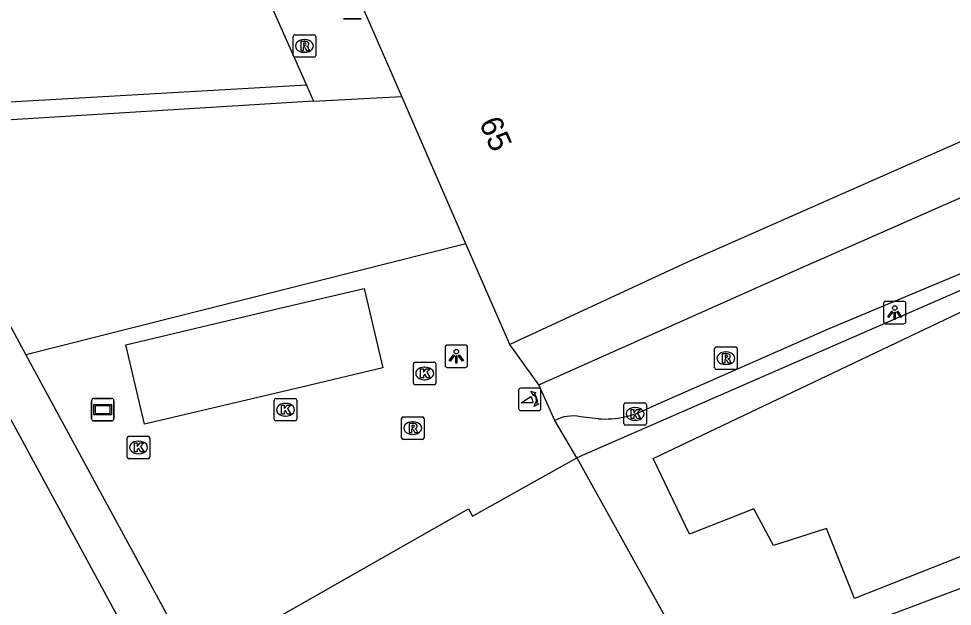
# Model space of a CAD drawing. Extents: x 161882 to 162509, y 381687 to 382379.
# Drawn here: x 162064.06 to 162105.57, y 381984.7 to 382010.81 of the extents above; entities that cross this region are included whole.
import ezdxf

# ---------------------------------------------------------------- set-up
doc = ezdxf.new("R2010")
doc.units = 0
for name, color, linetype in [('IMGEO_Afvalbak', 7, 'Continuous'), ('IMGEO_Fietspad_gesloten', 7, 'Continuous'), ('IMGEO_Kolk', 7, 'Continuous'), ('IMGEO_Lichtpunt', 7, 'Continuous'), ('IMGEO_Pand', 7, 'Continuous'), ('IMGEO_Pand_nummerreeks', 7, 'Continuous'), ('IMGEO_Pand_vergunning_verleend', 7, 'Continuous'), ('IMGEO_Poller', 7, 'Continuous'), ('IMGEO_Reclamebord', 7, 'Continuous'), ('IMGEO_Rijbaan_lokaal_open', 7, 'Continuous'), ('IMGEO_Rioolput', 7, 'Continuous'), ('IMGEO_Voetpad_open', 7, 'Continuous')]:
    doc.layers.add(name, color=color, linetype=linetype)

msp = doc.modelspace()

# ---------------------------------------------------------------- linework, layer by layer
at = {"layer": 'IMGEO_Afvalbak'}
for p, q in [((162079.285, 382010.811), (162078.495, 382010.811)), ((162078.495, 382010.811), (162079.285, 382010.811))]:
    msp.add_line(p, q, dxfattribs=at)
at = {"layer": 'IMGEO_Fietspad_gesloten'}
for points in [[(162058.902, 382005.997), (162064.377, 381995.878)], [(162064.377, 381995.878), (162067.605, 381989.931), (162071.825, 381982.158)], [(162069.775, 381981.832), (162062.41, 381995.394)]]:
    msp.add_lwpolyline(points, dxfattribs=at)
at = {"layer": 'IMGEO_Kolk'}
for p, q in [((162081.686, 381995.551), (162082.538, 381995.551)), ((162081.611, 381994.625), (162081.611, 381995.477)), ((162082.099, 381995.331), (162082.124, 381995.331)), ((162082.612, 381995.477), (162082.612, 381994.625)), ((162082.122, 381994.771), (162082.097, 381994.771)), ((162082.538, 381994.551), (162081.686, 381994.551)), ((162075.422, 381993.013), (162075.422, 381993.865)), ((162075.497, 381993.939), (162076.349, 381993.939)), ((162076.423, 381993.865), (162076.423, 381993.013)), ((162075.91, 381993.719), (162075.935, 381993.719)), ((162090.968, 381992.825), (162090.968, 381993.677)), ((162091.043, 381993.751), (162091.895, 381993.751)), ((162091.456, 381993.531), (162091.481, 381993.531)), ((162091.969, 381993.677), (162091.969, 381992.825)), ((162075.933, 381993.159), (162075.908, 381993.159)), ((162076.349, 381992.939), (162075.497, 381992.939)), ((162091.895, 381992.751), (162091.043, 381992.751)), ((162091.479, 381992.971), (162091.454, 381992.971)), ((162068.887, 381991.337), (162068.887, 381992.189)), ((162068.962, 381992.263), (162069.814, 381992.263)), ((162069.888, 381992.189), (162069.888, 381991.337)), ((162069.375, 381992.043), (162069.4, 381992.043)), ((162069.398, 381991.483), (162069.373, 381991.483)), ((162069.814, 381991.263), (162068.962, 381991.263))]:
    msp.add_line(p, q, dxfattribs=at)
for points in [[(162081.686, 381995.551), (162082.538, 381995.551)], [(162081.611, 381994.625), (162081.611, 381995.477)], [(162081.932, 381995.251), (162082.055, 381995.251), (162082.055, 381995.1), (162082.185, 381995.251), (162082.349, 381995.251), (162082.203, 381995.1), (162082.356, 381994.851), (162082.204, 381994.851), (162082.119, 381995.015), (162082.055, 381994.948), (162082.055, 381994.851), (162081.932, 381994.851), (162081.932, 381995.251)], [(162082.612, 381995.477), (162082.612, 381994.625)], [(162082.538, 381994.551), (162081.686, 381994.551)], [(162075.422, 381993.013), (162075.422, 381993.865)], [(162075.497, 381993.939), (162076.349, 381993.939)], [(162076.423, 381993.865), (162076.423, 381993.013)], [(162075.743, 381993.639), (162075.866, 381993.639), (162075.866, 381993.488), (162075.996, 381993.639), (162076.16, 381993.639), (162076.014, 381993.488), (162076.167, 381993.239), (162076.015, 381993.239), (162075.93, 381993.403), (162075.866, 381993.336), (162075.866, 381993.239), (162075.743, 381993.239), (162075.743, 381993.639)], [(162090.968, 381992.825), (162090.968, 381993.677)], [(162091.043, 381993.751), (162091.895, 381993.751)], [(162091.289, 381993.451), (162091.412, 381993.451), (162091.412, 381993.3), (162091.542, 381993.451), (162091.706, 381993.451), (162091.56, 381993.3), (162091.713, 381993.051), (162091.561, 381993.051), (162091.476, 381993.215), (162091.412, 381993.148), (162091.412, 381993.051), (162091.289, 381993.051), (162091.289, 381993.451)], [(162091.969, 381993.677), (162091.969, 381992.825)], [(162076.349, 381992.939), (162075.497, 381992.939)], [(162091.895, 381992.751), (162091.043, 381992.751)], [(162068.887, 381991.337), (162068.887, 381992.189)], [(162068.962, 381992.263), (162069.814, 381992.263)], [(162069.888, 381992.189), (162069.888, 381991.337)], [(162069.208, 381991.963), (162069.331, 381991.963), (162069.331, 381991.812), (162069.461, 381991.963), (162069.625, 381991.963), (162069.479, 381991.812), (162069.632, 381991.563), (162069.48, 381991.563), (162069.395, 381991.727), (162069.331, 381991.66), (162069.331, 381991.563), (162069.208, 381991.563), (162069.208, 381991.963)], [(162069.814, 381991.263), (162068.962, 381991.263)]]:
    msp.add_lwpolyline(points, dxfattribs=at)
for centre, start, end in [((162081.688, 381995.475), 91.552, 178.448), ((162081.688, 381995.475), 91.552, 178.448), ((162082.536, 381995.475), 1.552, 88.448), ((162082.536, 381995.475), 1.552, 88.448), ((162081.688, 381994.627), 181.552, 268.448), ((162081.688, 381994.627), 181.552, 268.448), ((162082.536, 381994.627), 271.552, 358.448), ((162082.536, 381994.627), 271.552, 358.448), ((162075.499, 381993.863), 91.552, 178.448), ((162075.499, 381993.863), 91.552, 178.448), ((162076.347, 381993.863), 1.552, 88.448), ((162076.347, 381993.863), 1.552, 88.448), ((162091.045, 381993.675), 91.552, 178.448), ((162091.045, 381993.675), 91.552, 178.448), ((162091.893, 381993.675), 1.552, 88.448), ((162091.893, 381993.675), 1.552, 88.448), ((162075.499, 381993.015), 181.552, 268.448), ((162075.499, 381993.015), 181.552, 268.448), ((162076.347, 381993.015), 271.552, 358.448), ((162076.347, 381993.015), 271.552, 358.448), ((162091.045, 381992.827), 181.552, 268.448), ((162091.045, 381992.827), 181.552, 268.448), ((162091.893, 381992.827), 271.552, 358.448), ((162091.893, 381992.827), 271.552, 358.448), ((162068.964, 381992.187), 91.552, 178.448), ((162068.964, 381992.187), 91.552, 178.448), ((162069.812, 381992.187), 1.552, 88.448), ((162069.812, 381992.187), 1.552, 88.448), ((162068.964, 381991.339), 181.552, 268.448), ((162068.964, 381991.339), 181.552, 268.448), ((162069.812, 381991.339), 271.552, 358.448), ((162069.812, 381991.339), 271.552, 358.448)]:
    msp.add_arc(centre, 0.0765, start, end, dxfattribs=at)
for centre, major_axis, ratio, start_param, end_param in [((162082.098, 381995.051), (-0.387, 0.002), 0.722429, 4.712389, 7.853982), ((162082.123, 381995.051), (-0.39, 0.002), 0.717154, 1.570796, 4.712389), ((162075.909, 381993.439), (-0.387, 0.002), 0.722429, 4.712389, 7.853982), ((162075.934, 381993.439), (-0.39, 0.002), 0.717154, 1.570796, 4.712389), ((162091.455, 381993.251), (-0.387, 0.002), 0.722429, 4.712389, 7.853982), ((162091.48, 381993.251), (-0.39, 0.002), 0.717154, 1.570796, 4.712389), ((162069.374, 381991.763), (-0.387, 0.002), 0.722429, 4.712389, 7.853982), ((162069.399, 381991.763), (-0.39, 0.002), 0.717154, 1.570796, 4.712389)]:
    msp.add_ellipse(centre, major_axis=major_axis, ratio=ratio, start_param=start_param, end_param=end_param, dxfattribs=at)
at = {"layer": 'IMGEO_Lichtpunt'}
for p, q in [((162102.515, 381998.159), (162102.515, 381997.352)), ((162102.515, 381998.159), (162102.515, 381997.352)), ((162103.417, 381998.254), (162102.609, 381998.254)), ((162103.417, 381998.254), (162102.609, 381998.254)), ((162103.511, 381997.352), (162103.511, 381998.159)), ((162103.511, 381997.352), (162103.511, 381998.159)), ((162102.609, 381997.258), (162103.417, 381997.258)), ((162102.609, 381997.258), (162103.417, 381997.258)), ((162083.02, 381996.218), (162083.02, 381995.411)), ((162083.02, 381996.218), (162083.02, 381995.411)), ((162083.922, 381996.313), (162083.114, 381996.313)), ((162083.922, 381996.313), (162083.114, 381996.313)), ((162084.016, 381995.411), (162084.016, 381996.218)), ((162084.016, 381995.411), (162084.016, 381996.218)), ((162083.114, 381995.317), (162083.922, 381995.317)), ((162083.114, 381995.317), (162083.922, 381995.317))]:
    msp.add_line(p, q, dxfattribs=at)
for points in [[(162102.889, 381997.823), (162102.928, 381997.795), (162102.74, 381997.533), (162102.702, 381997.56), (162102.889, 381997.823)], [(162102.991, 381997.775), (162103.038, 381997.775), (162103.038, 381997.453), (162102.991, 381997.453), (162102.991, 381997.775)], [(162103.101, 381997.795), (162103.139, 381997.822), (162103.326, 381997.56), (162103.287, 381997.532), (162103.101, 381997.795)], [(162083.394, 381995.882), (162083.433, 381995.854), (162083.245, 381995.592), (162083.207, 381995.619), (162083.394, 381995.882)], [(162083.496, 381995.834), (162083.543, 381995.834), (162083.543, 381995.512), (162083.496, 381995.512), (162083.496, 381995.834)], [(162083.606, 381995.854), (162083.644, 381995.881), (162083.831, 381995.619), (162083.792, 381995.591), (162083.606, 381995.854)]]:
    msp.add_lwpolyline(points, dxfattribs=at)
for centre in [(162103.014, 381997.957), (162083.519, 381996.016)]:
    msp.add_circle(centre, 0.0994, dxfattribs=at)
for centre, start, end in [((162102.609, 381998.159), 90, 180), ((162102.609, 381998.159), 90, 180), ((162103.417, 381998.159), 0, 90), ((162103.417, 381998.159), 0, 90), ((162102.609, 381997.352), 180, 270), ((162102.609, 381997.352), 180, 270), ((162103.417, 381997.352), 270, 0), ((162103.417, 381997.352), 270, 360), ((162083.114, 381996.218), 90, 180), ((162083.114, 381996.218), 90, 180), ((162083.922, 381996.218), 0, 90), ((162083.922, 381996.218), 0, 90), ((162083.114, 381995.411), 180, 270), ((162083.114, 381995.411), 180, 270), ((162083.922, 381995.411), 270, 0), ((162083.922, 381995.411), 270, 360)]:
    msp.add_arc(centre, 0.0946, start, end, dxfattribs=at)
at = {"layer": 'IMGEO_Pand'}
for points in [[(162081.094, 382007.361), (162078.98, 382012.213)], [(162115.312, 382009.466), (162093.793, 382000), (162085.897, 381996.336)], [(162083.946, 382000.814), (162081.094, 382007.361)], [(162085.897, 381996.336), (162083.946, 382000.814)], [(162094.493, 381981.199), (162124.179, 381992.364), (162125.323, 381987.847), (162115.138, 381984.016), (162116.818, 381979.55), (162112.686, 381977.996), (162105.938, 381975.458), (162106.111, 381975.02)], [(162074.163, 381983.415), (162084.06, 381989.037), (162084.239, 381988.715), (162088.878, 381991.295)], [(162088.878, 381991.295), (162094.493, 381981.199)]]:
    msp.add_lwpolyline(points, dxfattribs=at)
at = {"layer": 'IMGEO_Pand_vergunning_verleend'}
msp.add_lwpolyline([(162092.271, 381991.269), (162112.67, 382000.971), (162115.53, 381995.498), (162119.635, 381997.363), (162121.376, 381993.01), (162101.226, 381985.05), (162099.983, 381988.159), (162097.619, 381987.413), (162096.749, 381989.03), (162093.888, 381987.91), (162092.271, 381991.269)], dxfattribs=at)
at = {"layer": 'IMGEO_Poller'}
for p, q in [((162086.287, 381994.301), (162086.287, 381993.494)), ((162086.287, 381994.301), (162086.287, 381993.494)), ((162087.189, 381994.396), (162086.381, 381994.396)), ((162087.189, 381994.396), (162086.381, 381994.396)), ((162087.283, 381993.494), (162087.283, 381994.301)), ((162087.283, 381993.494), (162087.283, 381994.301)), ((162086.381, 381993.399), (162087.189, 381993.399)), ((162086.381, 381993.399), (162087.189, 381993.399))]:
    msp.add_line(p, q, dxfattribs=at)
for points in [[(162086.966, 381994.125), (162086.954, 381994.052), (162086.829, 381994.257)], [(162086.829, 381994.257), (162087.06, 381994.191), (162086.989, 381994.159)], [(162086.922, 381993.752), (162086.409, 381993.752), (162086.839, 381994.027)], [(162086.982, 381993.58), (162087.048, 381993.811), (162087.078, 381993.743)], [(162087.114, 381993.716), (162087.186, 381993.705), (162086.982, 381993.58)]]:
    msp.add_lwpolyline(points, dxfattribs=at)
for centre, radius, start, end in [((162086.381, 381994.301), 0.0946, 90, 180), ((162086.381, 381994.301), 0.0946, 90, 180), ((162087.189, 381994.301), 0.0946, 0, 90), ((162087.189, 381994.301), 0.0946, 0, 90), ((162086.594, 381993.802), 0.332, 351.3247, 42.4854), ((162086.608, 381993.812), 0.476, 351.7527, 41.1691), ((162086.608, 381993.812), 0.516, 349.3569, 42.2912), ((162086.381, 381993.494), 0.0946, 180, 270), ((162086.381, 381993.494), 0.0946, 180, 270), ((162087.189, 381993.494), 0.0946, 270, 0), ((162087.189, 381993.494), 0.0946, 270, 0)]:
    msp.add_arc(centre, radius, start, end, dxfattribs=at)
at = {"layer": 'IMGEO_Reclamebord'}
for p, q in [((162067.3, 381993.04), (162067.3, 381993.84)), ((162067.3, 381993.84), (162067.3, 381993.04)), ((162067.4, 381993.94), (162068.19, 381993.94)), ((162068.19, 381993.94), (162067.4, 381993.94)), ((162068.29, 381993.84), (162068.29, 381993.04)), ((162068.29, 381993.04), (162068.29, 381993.84)), ((162068.19, 381992.94), (162067.4, 381992.94)), ((162067.4, 381992.94), (162068.19, 381992.94))]:
    msp.add_line(p, q, dxfattribs=at)
for points in [[(162067.401, 381993.672), (162068.189, 381993.672), (162068.189, 381993.208), (162067.401, 381993.208), (162067.401, 381993.672)], [(162067.466, 381993.607), (162067.466, 381993.273), (162068.124, 381993.273), (162068.124, 381993.607), (162067.466, 381993.607)]]:
    msp.add_lwpolyline(points, dxfattribs=at)
for centre, start, end in [((162067.4, 381993.84), 90, 180), ((162067.4, 381993.84), 90, 180), ((162068.19, 381993.84), 0, 90), ((162068.19, 381993.84), 360, 90), ((162067.4, 381993.04), 180, 270), ((162067.4, 381993.04), 180, 270), ((162068.19, 381993.04), 270, 0), ((162068.19, 381993.04), 270, 0)]:
    msp.add_arc(centre, 0.1, start, end, dxfattribs=at)
at = {"layer": 'IMGEO_Rijbaan_lokaal_open'}
for points in [[(162130.863, 382010.899), (162125.921, 382008.53), (162118.799, 382005.274), (162112.758, 382002.577), (162108.469, 382000.584), (162106.212, 381999.596), (162100.046, 381997.014), (162092.114, 381993.53)], [(162087.193, 381994.544), (162098.981, 381999.805), (162099.424, 382000), (162117.865, 382008.115)], [(162087.895, 381992.959), (162087.193, 381994.544)], [(162089.824, 381993.035), (162089.035, 381993.127)]]:
    msp.add_lwpolyline(points, dxfattribs=at)
for centre, radius, start, end in [((162090.092, 381997.34), 4.314, 266.44, 297.9545), ((162088.692, 381991.501), 1.661, 78.093, 118.6735)]:
    msp.add_arc(centre, radius, start, end, dxfattribs=at)
at = {"layer": 'IMGEO_Rioolput'}
for p, q in [((162076.265, 382009.174), (162076.265, 382010.026)), ((162076.34, 382010.1), (162077.192, 382010.1)), ((162077.266, 382010.026), (162077.266, 382009.174)), ((162076.753, 382009.88), (162076.778, 382009.88)), ((162076.776, 382009.32), (162076.751, 382009.32)), ((162077.192, 382009.1), (162076.34, 382009.1)), ((162095.006, 381995.3), (162095.006, 381996.152)), ((162095.081, 381996.226), (162095.933, 381996.226)), ((162095.494, 381996.006), (162095.519, 381996.006)), ((162096.007, 381996.152), (162096.007, 381995.3)), ((162095.933, 381995.226), (162095.081, 381995.226)), ((162095.517, 381995.446), (162095.492, 381995.446)), ((162081.081, 381992.196), (162081.081, 381993.048)), ((162081.156, 381993.122), (162082.008, 381993.122)), ((162082.082, 381993.048), (162082.082, 381992.196)), ((162081.569, 381992.902), (162081.594, 381992.902)), ((162081.592, 381992.342), (162081.567, 381992.342)), ((162082.008, 381992.122), (162081.156, 381992.122))]:
    msp.add_line(p, q, dxfattribs=at)
for points in [[(162076.265, 382009.174), (162076.265, 382010.026)], [(162076.34, 382010.1), (162077.192, 382010.1)], [(162077.266, 382010.026), (162077.266, 382009.174)], [(162076.854, 382009.798), (162076.602, 382009.8), (162076.602, 382009.4)], [(162076.78, 382009.719), (162076.726, 382009.719), (162076.726, 382009.638)], [(162076.726, 382009.638), (162076.778, 382009.638)], [(162076.602, 382009.4), (162076.726, 382009.4), (162076.726, 382009.562), (162076.737, 382009.562)], [(162076.784, 382009.533), (162076.855, 382009.4), (162076.995, 382009.4), (162076.93, 382009.526)], [(162077.192, 382009.1), (162076.34, 382009.1)], [(162095.006, 381995.3), (162095.006, 381996.152)], [(162095.081, 381996.226), (162095.933, 381996.226)], [(162095.595, 381995.924), (162095.343, 381995.926), (162095.343, 381995.526)], [(162096.007, 381996.152), (162096.007, 381995.3)], [(162095.343, 381995.526), (162095.467, 381995.526), (162095.467, 381995.688), (162095.478, 381995.688)], [(162095.521, 381995.845), (162095.467, 381995.845), (162095.467, 381995.764)], [(162095.467, 381995.764), (162095.519, 381995.764)], [(162095.525, 381995.659), (162095.596, 381995.526), (162095.736, 381995.526), (162095.671, 381995.652)], [(162095.933, 381995.226), (162095.081, 381995.226)], [(162081.081, 381992.196), (162081.081, 381993.048)], [(162081.156, 381993.122), (162082.008, 381993.122)], [(162082.082, 381993.048), (162082.082, 381992.196)], [(162081.67, 381992.82), (162081.418, 381992.822), (162081.418, 381992.422)], [(162081.418, 381992.422), (162081.542, 381992.422), (162081.542, 381992.584), (162081.553, 381992.584)], [(162081.596, 381992.741), (162081.542, 381992.741), (162081.542, 381992.66)], [(162081.542, 381992.66), (162081.594, 381992.66)], [(162081.6, 381992.555), (162081.671, 381992.422), (162081.811, 381992.422), (162081.746, 381992.548)], [(162082.008, 381992.122), (162081.156, 381992.122)]]:
    msp.add_lwpolyline(points, dxfattribs=at)
for centre, radius, start, end in [((162076.342, 382010.024), 0.0765, 91.552, 178.448), ((162076.342, 382010.024), 0.0765, 91.552, 178.448), ((162077.19, 382010.024), 0.0765, 1.552, 88.448), ((162077.19, 382010.024), 0.0765, 1.552, 88.448), ((162076.762, 382009.827), 0.19, 274.7715, 282.9687), ((162076.786, 382009.623), 0.0964, 77.0061, 93.1865), ((162076.8, 382009.68), 0.0378, 276.6634, 79.6772), ((162076.853, 382009.688), 0.109, 350.3612, 89.416), ((162076.851, 382009.688), 0.112, 277.5842, 350.9817), ((162076.736, 382009.509), 0.0533, 26.0293, 88.6989), ((162076.835, 382009.473), 0.108, 29.5134, 73.7905), ((162076.342, 382009.176), 0.0765, 181.552, 268.448), ((162076.342, 382009.176), 0.0765, 181.552, 268.448), ((162077.19, 382009.176), 0.0765, 271.552, 358.448), ((162077.19, 382009.176), 0.0765, 271.552, 358.448), ((162095.083, 381996.15), 0.0765, 91.552, 178.448), ((162095.083, 381996.15), 0.0765, 91.552, 178.448), ((162095.594, 381995.814), 0.109, 350.3612, 89.416), ((162095.931, 381996.15), 0.0765, 1.552, 88.448), ((162095.931, 381996.15), 0.0765, 1.552, 88.448), ((162095.477, 381995.635), 0.0533, 26.0293, 88.6989), ((162095.503, 381995.953), 0.19, 274.7715, 282.9687), ((162095.527, 381995.749), 0.0964, 77.0061, 93.1865), ((162095.541, 381995.806), 0.0378, 276.6634, 79.6772), ((162095.592, 381995.814), 0.112, 277.5842, 350.9817), ((162095.576, 381995.599), 0.108, 29.5134, 73.7905), ((162095.083, 381995.302), 0.0765, 181.552, 268.448), ((162095.083, 381995.302), 0.0765, 181.552, 268.448), ((162095.931, 381995.302), 0.0765, 271.552, 358.448), ((162095.931, 381995.302), 0.0765, 271.552, 358.448), ((162081.158, 381993.046), 0.0765, 91.552, 178.448), ((162081.158, 381993.046), 0.0765, 91.552, 178.448), ((162082.006, 381993.046), 0.0765, 1.552, 88.448), ((162082.006, 381993.046), 0.0765, 1.552, 88.448), ((162081.552, 381992.531), 0.0533, 26.0293, 88.6989), ((162081.578, 381992.849), 0.19, 274.7715, 282.9687), ((162081.602, 381992.645), 0.0964, 77.0061, 93.1865), ((162081.616, 381992.702), 0.0378, 276.6634, 79.6772), ((162081.669, 381992.71), 0.109, 350.3612, 89.416), ((162081.667, 381992.71), 0.112, 277.5842, 350.9817), ((162081.651, 381992.495), 0.108, 29.5134, 73.7905), ((162081.158, 381992.198), 0.0765, 181.552, 268.448), ((162081.158, 381992.198), 0.0765, 181.552, 268.448), ((162082.006, 381992.198), 0.0765, 271.552, 358.448), ((162082.006, 381992.198), 0.0765, 271.552, 358.448)]:
    msp.add_arc(centre, radius, start, end, dxfattribs=at)
for centre, major_axis, ratio, start_param, end_param in [((162076.752, 382009.6), (-0.387, 0.002), 0.722429, 4.712389, 7.853982), ((162076.777, 382009.6), (-0.39, 0.002), 0.717154, 1.570796, 4.712389), ((162095.493, 381995.726), (-0.387, 0.002), 0.722429, 4.712389, 7.853982), ((162095.518, 381995.726), (-0.39, 0.002), 0.717154, 1.570796, 4.712389), ((162081.568, 381992.622), (-0.387, 0.002), 0.722429, 4.712389, 7.853982), ((162081.593, 381992.622), (-0.39, 0.002), 0.717154, 1.570796, 4.712389)]:
    msp.add_ellipse(centre, major_axis=major_axis, ratio=ratio, start_param=start_param, end_param=end_param, dxfattribs=at)
at = {"layer": 'IMGEO_Voetpad_open'}
for points in [[(162061.341, 382010.107), (162070.724, 382021.65), (162076.855, 382007.857)], [(162076.855, 382007.857), (162062.617, 382007.04), (162061.341, 382010.107)], [(162128.814, 382007.832), (162128.245, 382008.75), (162119.792, 382004.774), (162088.878, 381991.295)], [(162076.855, 382007.857), (162077.174, 382007.14)], [(162077.174, 382007.14), (162062.291, 382006.229)], [(162077.174, 382007.14), (162081.094, 382007.361)], [(162083.946, 382000.814), (162064.377, 381995.878)], [(162069.651, 381992.797), (162068.817, 381996.325), (162075.928, 381998.006), (162079.421, 381998.831), (162080.255, 381995.303), (162076.762, 381994.477), (162069.651, 381992.797)], [(162087.193, 381994.544), (162085.897, 381996.336)], [(162088.878, 381991.295), (162087.895, 381992.959)]]:
    msp.add_lwpolyline(points, dxfattribs=at)

# ---------------------------------------------------------------- texts
at = {"layer": 'IMGEO_Pand_nummerreeks'}
msp.add_text('65', height=1, rotation=293.7274, dxfattribs=at).set_placement((162084.519, 382006.185))

doc.saveas('drawing.dxf')
